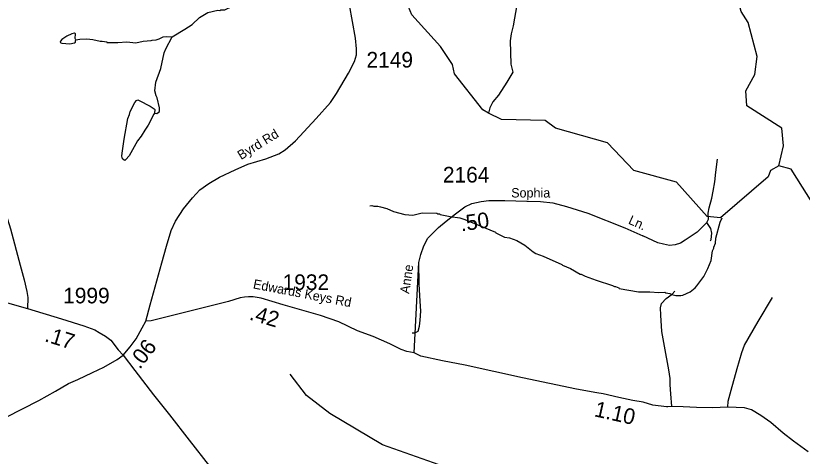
# Model space of a CAD drawing. Extents: x 1248224 to 1454986, y 825081 to 985870.
# Drawn here: x 1414368 to 1420659, y 925120 to 928641 of the extents above; entities that cross this region are included whole.
import ezdxf

# ---------------------------------------------------------------- set-up
doc = ezdxf.new("R2010")
doc.units = 0
for name, color, linetype in [('Exist Hydrographic Creek Single Shore', 7, 'Continuous'), ('Exist Hydrographic Misc Water Feature', 7, 'Continuous'), ('Exist Road Non-System Type 51', 7, 'Continuous'), ('Exist Road Secondary Mileage Hundredths English Label', 7, 'Continuous'), ('Exist Road Secondary Type 51 Attributed', 7, 'Continuous'), ('Exist Road Secondary Type 51 Label', 7, 'Continuous'), ('Exist Road Secondary Type 51 Number Label', 7, 'Continuous')]:
    doc.layers.add(name, color=color, linetype=linetype)

msp = doc.modelspace()

# ---------------------------------------------------------------- linework, layer by layer
at = {"layer": 'Exist Hydrographic Creek Single Shore'}
for points in [[(1420472.3, 927440.7), (1420508.3, 927600.9), (1420494.3, 927742.4), (1420214.3, 927922), (1420208.3, 928040.3), (1420278.3, 928170.2), (1420297.3, 928314.3), (1420227.2, 928588.1), (1420171.2, 928674.6), (1420124.3, 928843), (1420324.7, 929906.2), (1420151.9, 930245.3), (1420113.2, 930409.3), (1420088.3, 930426.2), (1420058.3, 930594.1), (1420033.2, 930611.1), (1420019.2, 930713.2), (1419955.2, 930845.8), (1419725.3, 931067.1), (1419662.2, 931235.8), (1419533.2, 931455), (1419432.2, 931824.8)], [(1420472.3, 927440.7), (1420404.3, 927402.7), (1420387.3, 927353.8), (1420005.3, 927026.6), (1419897.3, 927035.3), (1419652.3, 927309.6), (1419312.3, 927404.9), (1419100.3, 927626), (1418685.2, 927742.7), (1418603.2, 927803.5), (1418253.3, 927810.4), (1418148.9, 927861.9), (1418104.2, 927889), (1417876.2, 928175.9), (1417861.2, 928251.7), (1417764.2, 928394.8), (1417535.2, 928648.9), (1417456.3, 928844.2), (1417308.2, 928988.4), (1417293.2, 929047.8), (1417203.2, 929148.1), (1417090.1, 929372.4)], [(1422314.4, 923986), (1422366.3, 924086.8), (1422369.3, 924244.3), (1422157.3, 924514.4), (1422138.3, 924816.9), (1422106.3, 924899.6), (1421977.3, 925069.7), (1421973.3, 925319.3), (1421941.4, 925395.4), (1421721.3, 925649.4), (1421690.3, 925741.9), (1421685.4, 925958.7), (1421471.3, 926097.5), (1421280.3, 926541.4), (1421019.3, 926848.6), (1420782.3, 927076.7), (1420571.3, 927415.7), (1420472.3, 927440.7)]]:
    msp.add_lwpolyline(points, dxfattribs=at)
at = {"layer": 'Exist Hydrographic Misc Water Feature'}
for points in [[(1415619.6, 928471.2), (1415721.3, 928533), (1415778, 928572), (1415839, 928627), (1415905.3, 928667.4), (1415984, 928684.4), (1416000, 928684.1), (1416008, 928688), (1416040, 928687.3), (1416096.5, 928714.3), (1416161.3, 928761.2), (1416193.8, 928788.6), (1416238.3, 928815.8), (1416383.3, 928881.2), (1416528.8, 928962.6), (1416577.4, 929001.8), (1416638.4, 929060.6), (1416682.8, 929081.9), (1416699.1, 929095.6), (1416715.3, 929111.3), (1416741.2, 929161.5)], [(1418374.7, 928729), (1418345.8, 928561.4), (1418330.6, 928497.7), (1418323.6, 928441.8), (1418327, 928254.4), (1418343.3, 928189.3), (1418296, 928110.1), (1418228.2, 928007.3), (1418183.2, 927952), (1418160.4, 927904.5), (1418148.9, 927861.9)], [(1414848.8, 928448.5), (1414846.1, 928454.9), (1414844.1, 928458.9), (1414844.8, 928497), (1414838.9, 928503), (1414816.8, 928497.5), (1414776.4, 928478.2), (1414736, 928450.8), (1414725.8, 928437.1), (1414723.6, 928428.9), (1414728.9, 928423.5), (1414737.5, 928420.8), (1414799.4, 928417.7), (1414837.6, 928425), (1414845.7, 928430.8), (1414845.9, 928440.9), (1414848.8, 928448.5)], [(1414848.8, 928448.5), (1414864, 928450.5), (1414880, 928454.3), (1414936.1, 928457.3), (1414984, 928452.4), (1415043.7, 928439.2), (1415059.7, 928439), (1415095.6, 928432.4), (1415095.6, 928428.4), (1415183.6, 928426.7), (1415255.7, 928433.4), (1415327.5, 928424.2), (1415387.7, 928437.1), (1415451.8, 928441.9), (1415459.9, 928445.7), (1415492, 928449.2), (1415516.1, 928456.8), (1415548.4, 928472.1), (1415572.4, 928475.7), (1415619.6, 928471.2)], [(1415478.5, 927862.5), (1415497.7, 927860.8), (1415513.9, 927872.5), (1415518.1, 927880.4), (1415518.5, 927904.4), (1415499.9, 927984.7), (1415492.2, 928000.9), (1415480.9, 928041.1), (1415489.6, 928109), (1415528, 928220.3), (1415556.2, 928345.9), (1415568.7, 928377.7), (1415619.6, 928471.2)], [(1415478.5, 927862.5), (1415473.6, 927855.1), (1415428.1, 927765.9), (1415399.4, 927726.5), (1415370.6, 927678.9), (1415342, 927641.5), (1415273.9, 927520.6), (1415249.4, 927491.1), (1415241.3, 927485.2), (1415235.3, 927485.3), (1415221.5, 927497.5), (1415217.8, 927517.6), (1415218.2, 927541.6), (1415234.1, 927653.4), (1415265.1, 927820.9), (1415277.6, 927852.7), (1415282, 927876.7), (1415319.2, 927948), (1415333.6, 927963.7), (1415343.6, 927967.6), (1415355.5, 927963.4), (1415442.8, 927917.8), (1415474.3, 927897.2), (1415480.3, 927891), (1415478.5, 927862.5)], [(1417200.3, 927120.6), (1417216.9, 927123.1), (1417232.9, 927118.9), (1417264.9, 927118.3), (1417284.7, 927113.9), (1417336.5, 927099), (1417388.1, 927076), (1417479.7, 927052.4), (1417544, 927047.5), (1417618.5, 927066.9), (1417735.9, 927061.7), (1417743.8, 927057.6), (1417757.7, 927057.3), (1417763.6, 927053.2), (1417843.4, 927035.8), (1417921.2, 927026.3), (1417927.2, 927022.2), (1417961, 927013.6), (1418205.2, 926911.1), (1418208, 926905.6), (1418276.5, 926871.8), (1418318.4, 926865), (1418376, 926843.9), (1418439.4, 926806.8), (1418506.4, 926753.6), (1418528.3, 926741.2), (1418556.1, 926728.7), (1418585.9, 926720.1), (1418736.7, 926653.3), (1418741.2, 926647.7), (1418804.2, 926620.1), (1418883.3, 926576.6), (1418889.4, 926576.5), (1418923.1, 926559.9), (1419010.6, 926528.2), (1419141.8, 926485.9), (1419157.7, 926477.6), (1419165.7, 926477.5), (1419191.4, 926466.9), (1419193.4, 926461), (1419348.9, 926434.1), (1419438.9, 926434.2), (1419512.8, 926429.1), (1419560.8, 926430.2), (1419568.7, 926426.1), (1419600.7, 926421.5), (1419616.5, 926413.2), (1419648.4, 926404.7), (1419688.4, 926403.9), (1419704.5, 926407.7), (1419760.9, 926434.6), (1419801.5, 926465.9), (1419815.7, 926481.7), (1419871, 926556.8), (1419904.1, 926620.1), (1419929.2, 926683.7), (1419940.6, 926761.6), (1419950.9, 926783.3), (1419951, 926791.3), (1419963.7, 926823.1), (1419968.3, 926863.1), (1420002.5, 926990.5), (1420019, 927024.8)], [(1419177.7, 924715.3), (1418953.2, 924818.7), (1418721.2, 924898.9), (1418072.2, 924938.3), (1417301.2, 925209.8), (1416881.3, 925461.3), (1416692.2, 925606.1), (1416562.2, 925776.2)]]:
    msp.add_lwpolyline(points, dxfattribs=at)
at = {"layer": 'Exist Road Non-System Type 51'}
for points in [[(1419895.1, 926988.6), (1419909.2, 927014.8), (1419907.4, 927063.8), (1419914.7, 927105.5), (1419936.4, 927183.4), (1419947.3, 927237.8), (1419959.9, 927312.1), (1419967.2, 927390), (1419979.9, 927493.4)], [(1419895.1, 926988.6), (1419817.2, 926910.7), (1419762.8, 926872.6), (1419721.2, 926847.2), (1419685, 926823.7), (1419643.3, 926811), (1419598, 926805.6), (1419549.1, 926814.6), (1419503.8, 926825.5), (1419383.3, 926882.6)], [(1419923.9, 926841.5), (1419929.5, 926852.7), (1419934.9, 926903.4), (1419927.7, 926939.7), (1419895.1, 926988.6)], [(1417537.8, 926106.1), (1417560.3, 926107.2), (1417585.7, 926119.9), (1417596.6, 926159.8), (1417603.8, 926206.9), (1417607.4, 926279.4), (1417603.8, 926359.2), (1417594.8, 926495.1), (1417593.2, 926668.4)], [(1419616.2, 925516.3), (1419607.1, 925617.8), (1419603.5, 925690.3), (1419601.7, 925741.1), (1419592.6, 925811.8), (1419558.2, 925998.5), (1419536.5, 926118.1), (1419527.4, 926246.8), (1419525.7, 926305.9), (1419532.9, 926342.1), (1419569.2, 926380.2), (1419618.1, 926416.4), (1419638.4, 926440.2)], [(1420063.6, 925512.7), (1420065, 925559.3), (1420090.3, 925648.1), (1420139.3, 925820.3), (1420175.5, 925949), (1420197.2, 926008.8), (1420305.9, 926197.3), (1420420, 926387.7)]]:
    msp.add_lwpolyline(points, dxfattribs=at)
at = {"layer": 'Exist Road Secondary Type 51 Attributed'}
for points in [[(1413011.3, 928756.4), (1413198.5, 928497.1), (1413411.7, 928225), (1413655.7, 927924.8), (1413872.8, 927644.9), (1414146, 927297.6), (1414212.5, 927215.4), (1414251.6, 927144.9), (1414281, 927078.4), (1414302.4, 927014.7), (1414325.9, 926936.4), (1414404.1, 926646.7), (1414435.3, 926530.4), (1414456.8, 926436.5), (1414464.6, 926387.6), (1414461.9, 926301.8)], [(1415409.1, 926198.5), (1415443.4, 926330.2), (1415536.9, 926666.7), (1415572.9, 926798.1), (1415610.7, 926924.1), (1415646.6, 926999.7), (1415709.2, 927097.5), (1415781.2, 927185.7), (1415840.5, 927250.4), (1415912.4, 927299), (1415997, 927351.2), (1416122.9, 927408.8), (1416223.6, 927453.8), (1416369.2, 927497), (1416471.2, 927537.8), (1416523.4, 927570.2), (1416606.1, 927642.2), (1416771.5, 927818.5), (1416886.2, 927947.3), (1416933, 928019.2), (1417030.1, 928183), (1417076.6, 928274.1), (1417094.6, 928328.1), (1417094.6, 928376.7), (1417085.6, 928463), (1417037, 928729.4)], [(1417555.1, 925945.8), (1417593.2, 926668.4), (1417608.4, 926731.4), (1417632.2, 926800.7), (1417662.7, 926862.1), (1417706.8, 926906.8), (1417748.1, 926948.1), (1417809.3, 926997.9), (1417886.4, 927058), (1417960.7, 927112.3), (1418016.2, 927141.1), (1418090, 927156.3), (1418150.8, 927165), (1418281.1, 927165), (1418454.7, 927158.5), (1418565.5, 927156.8), (1418664.7, 927145.9), (1418773.1, 927117.1), (1418944.6, 927062.8), (1419239.8, 926945.5), (1419383.3, 926882.6)], [(1414102.9, 926403.2), (1414461.9, 926301.8)], [(1417555.1, 925945.8), (1417495.1, 925957.2), (1417449.4, 925974.4), (1417360.8, 926017.3), (1417226.6, 926077.3), (1417100.9, 926123.1), (1416952.3, 926194.5), (1416806.7, 926246), (1416507, 926330.3), (1416330.1, 926382.5), (1416267.1, 926393.3), (1416229.1, 926393.3), (1416197.6, 926391.2), (1416164, 926386.8), (1416068.5, 926356.4), (1415727.7, 926271.1), (1415452, 926201.6), (1415409.1, 926198.5)], [(1414461.9, 926301.8), (1414733.4, 926218.1), (1414912.5, 926162.4), (1414999.8, 926129.3), (1415035.9, 926108.2), (1415087.1, 926079.6), (1415127.7, 926046.5), (1415187.9, 925969.6), (1415227, 925927.5)], [(1415227, 925927.5), (1415282.7, 925994.5), (1415332.4, 926059.3), (1415379, 926146.6), (1415409.1, 926198.5)], [(1414291.1, 925431.9), (1414551.5, 925566.4), (1414685.9, 925640), (1414790.9, 925700.9), (1414864.4, 925732.5), (1414982, 925789.2), (1415072.3, 925831.2), (1415179.4, 925894.3), (1415227, 925927.5)], [(1415227, 925927.5), (1415319.4, 925804.8), (1415468.5, 925611.4), (1415596.6, 925449.6), (1415754.1, 925247.8), (1415917.9, 925041.8), (1416066.3, 924858), (1416123, 924788.6), (1416171.3, 924738.2), (1416225.9, 924696.2), (1416272.1, 924656.2), (1416358.2, 924599.5), (1416526.2, 924498.6), (1416715.3, 924395.6), (1417039.9, 924215.8), (1417121.8, 924175.9), (1417151.2, 924161.2)], [(1420706.3, 925154.6), (1420589.9, 925239), (1420505, 925304.7), (1420406.7, 925388.6), (1420328.2, 925446.8), (1420252.2, 925490.3), (1420195.8, 925505.5), (1420063.6, 925512.7), (1419941.8, 925507.1), (1419811.6, 925510.4), (1419706.3, 925513.6), (1419616.2, 925516.3), (1419582.6, 925514.9), (1419572.6, 925515.1), (1419464.8, 925529), (1419385.2, 925552.7), (1419302.6, 925565.2), (1419190.8, 925590.2), (1419066, 925617.4), (1419016.1, 925626.1), (1418853, 925657), (1418419.9, 925746.1), (1417961.8, 925847.7), (1417780.6, 925881.4), (1417606.9, 925919.4), (1417555.1, 925945.8)]]:
    msp.add_lwpolyline(points, dxfattribs=at)

# ---------------------------------------------------------------- texts
at = {"layer": 'Exist Road Secondary Mileage Hundredths English Label'}
for s, rotation, p in [('.50', 8.1379, (1417931.7, 926916.8)), ('.42', 343.57601, (1416229.4, 926213.3)), ('.17', 342.71574, (1414592.6, 926040.4)), ('.06', 52.51704, (1415360.3, 925809.3)), ('1.10', 347.40035, (1418989, 925440.4))]:
    msp.add_text(s, height=125, rotation=rotation, dxfattribs=at).set_placement(p)
at = {"layer": 'Exist Road Secondary Type 51 Label'}
for s, rotation, p in [('Byrd Rd', 31.54984, (1416170.2, 927486.7)), ('Ln.', 335.53468, (1419261.8, 926981.3)), ('Anne', 81.58157, (1417514.2, 926415.2)), ('Edwards Keys Rd', 349.0819, (1416262.1, 926462.1))]:
    msp.add_text(s, height=75, rotation=rotation, dxfattribs=at).set_placement(p)
msp.add_text('Sophia', height=75, dxfattribs=at).set_placement((1418330.7, 927188.3))
at = {"layer": 'Exist Road Secondary Type 51 Number Label'}
for s, p in [('2149', (1417173.4, 928226.7)), ('2164', (1417784.4, 927308)), ('1932', (1416502.4, 926448.7)), ('1999', (1414747.3, 926341.8))]:
    msp.add_text(s, height=125, dxfattribs=at).set_placement(p)

doc.saveas('drawing.dxf')
